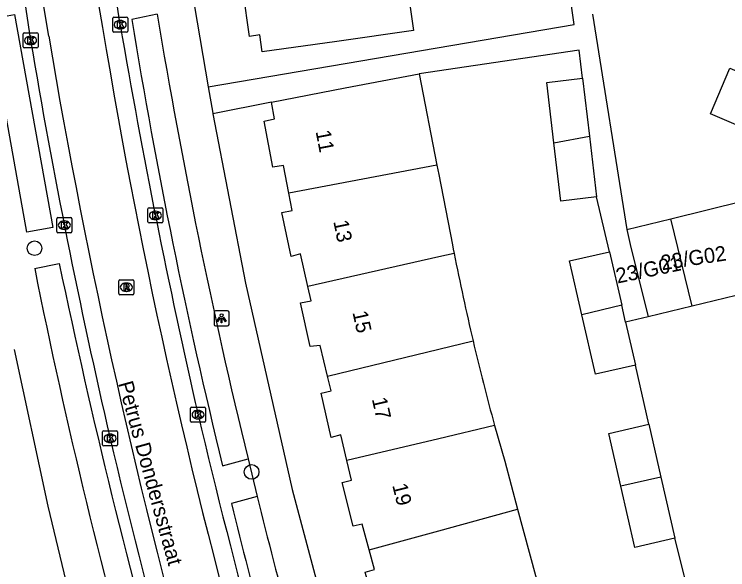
# Model space of a CAD drawing. Extents: x 162074 to 163034, y 381824 to 382557.
# Drawn here: x 162471.78 to 162519.21, y 382419.53 to 382456.46 of the extents above; entities that cross this region are included whole.
import ezdxf

# ---------------------------------------------------------------- set-up
doc = ezdxf.new("R2010")
doc.units = 0
for name, color, linetype in [('IMGEO_Boom', 7, 'Continuous'), ('IMGEO_Fietspad_gesloten', 7, 'Continuous'), ('IMGEO_Kolk', 7, 'Continuous'), ('IMGEO_Lichtpunt', 7, 'Continuous'), ('IMGEO_Openbare_ruimte_label', 7, 'Continuous'), ('IMGEO_Pand', 7, 'Continuous'), ('IMGEO_Pand_nummerreeks', 7, 'Continuous'), ('IMGEO_Rijbaan_lokaal_open', 7, 'Continuous'), ('IMGEO_Rioolput', 7, 'Continuous'), ('IMGEO_Voetpad_open', 7, 'Continuous')]:
    doc.layers.add(name, color=color, linetype=linetype)

msp = doc.modelspace()

# ---------------------------------------------------------------- linework, layer by layer
at = {"layer": 'IMGEO_Boom'}
for centre in [(162473.127, 382440.908), (162487.559, 382426.034)]:
    msp.add_circle(centre, 0.489, dxfattribs=at)
at = {"layer": 'IMGEO_Fietspad_gesloten'}
for points in [[(162478.823, 382455.767), (162478.345, 382458.898)], [(162472.383, 382457.868), (162472.865, 382454.723)]]:
    msp.add_lwpolyline(points, dxfattribs=at)
for centre, radius, start, end in [((162943.06, 382534.978), 470.946, 189.68292, 192.89954), ((162903.346, 382526.998), 436.506, 189.53075, 193.07246), ((162933.487, 382535.789), 461.805, 193.26276, 197.22955), ((162934.614, 382535.84), 468.966, 193.26067, 197.17201)]:
    msp.add_arc(centre, radius, start, end, dxfattribs=at)
at = {"layer": 'IMGEO_Kolk'}
for p, q in [((162478.322, 382455.341), (162478.322, 382456.193)), ((162478.397, 382456.267), (162479.249, 382456.267)), ((162478.81, 382456.047), (162478.835, 382456.047)), ((162479.323, 382456.193), (162479.323, 382455.341)), ((162472.364, 382454.297), (162472.364, 382455.149)), ((162472.439, 382455.223), (162473.291, 382455.223)), ((162473.365, 382455.149), (162473.365, 382454.297)), ((162479.249, 382455.267), (162478.397, 382455.267)), ((162478.833, 382455.487), (162478.808, 382455.487)), ((162472.852, 382455.003), (162472.877, 382455.003)), ((162473.291, 382454.223), (162472.439, 382454.223)), ((162472.875, 382454.443), (162472.85, 382454.443)), ((162480.664, 382442.663), (162480.664, 382443.515)), ((162480.739, 382443.589), (162481.591, 382443.589)), ((162481.152, 382443.369), (162481.177, 382443.369)), ((162481.665, 382443.515), (162481.665, 382442.663)), ((162474.607, 382442.014), (162474.607, 382442.866)), ((162474.682, 382442.94), (162475.534, 382442.94)), ((162475.095, 382442.72), (162475.12, 382442.72)), ((162475.608, 382442.866), (162475.608, 382442.014)), ((162481.175, 382442.809), (162481.15, 382442.809)), ((162481.591, 382442.589), (162480.739, 382442.589)), ((162475.534, 382441.94), (162474.682, 382441.94)), ((162475.118, 382442.16), (162475.093, 382442.16)), ((162483.498, 382429.417), (162483.498, 382430.269)), ((162483.573, 382430.343), (162484.425, 382430.343)), ((162483.986, 382430.123), (162484.011, 382430.123)), ((162484.499, 382430.269), (162484.499, 382429.417)), ((162484.009, 382429.563), (162483.984, 382429.563)), ((162484.425, 382429.343), (162483.573, 382429.343)), ((162477.651, 382427.842), (162477.651, 382428.694)), ((162477.726, 382428.768), (162478.578, 382428.768)), ((162478.139, 382428.548), (162478.164, 382428.548)), ((162478.652, 382428.694), (162478.652, 382427.842)), ((162478.578, 382427.768), (162477.726, 382427.768)), ((162478.162, 382427.988), (162478.137, 382427.988))]:
    msp.add_line(p, q, dxfattribs=at)
for points in [[(162478.322, 382455.341), (162478.322, 382456.193)], [(162478.397, 382456.267), (162479.249, 382456.267)], [(162479.323, 382456.193), (162479.323, 382455.341)], [(162478.643, 382455.967), (162478.766, 382455.967), (162478.766, 382455.816), (162478.896, 382455.967), (162479.06, 382455.967), (162478.914, 382455.816), (162479.067, 382455.567), (162478.915, 382455.567), (162478.83, 382455.731), (162478.766, 382455.664), (162478.766, 382455.567), (162478.643, 382455.567), (162478.643, 382455.967)], [(162472.364, 382454.297), (162472.364, 382455.149)], [(162472.439, 382455.223), (162473.291, 382455.223)], [(162473.365, 382455.149), (162473.365, 382454.297)], [(162479.249, 382455.267), (162478.397, 382455.267)], [(162472.685, 382454.923), (162472.808, 382454.923), (162472.808, 382454.772), (162472.938, 382454.923), (162473.102, 382454.923), (162472.956, 382454.772), (162473.109, 382454.523), (162472.957, 382454.523), (162472.872, 382454.687), (162472.808, 382454.62), (162472.808, 382454.523), (162472.685, 382454.523), (162472.685, 382454.923)], [(162473.291, 382454.223), (162472.439, 382454.223)], [(162480.664, 382442.663), (162480.664, 382443.515)], [(162480.739, 382443.589), (162481.591, 382443.589)], [(162480.985, 382443.289), (162481.108, 382443.289), (162481.108, 382443.138), (162481.238, 382443.289), (162481.402, 382443.289), (162481.256, 382443.138), (162481.409, 382442.889), (162481.257, 382442.889), (162481.172, 382443.053), (162481.108, 382442.986), (162481.108, 382442.889), (162480.985, 382442.889), (162480.985, 382443.289)], [(162481.665, 382443.515), (162481.665, 382442.663)], [(162474.607, 382442.014), (162474.607, 382442.866)], [(162474.682, 382442.94), (162475.534, 382442.94)], [(162475.608, 382442.866), (162475.608, 382442.014)], [(162474.928, 382442.64), (162475.051, 382442.64), (162475.051, 382442.489), (162475.181, 382442.64), (162475.345, 382442.64), (162475.199, 382442.489), (162475.352, 382442.24), (162475.2, 382442.24), (162475.115, 382442.404), (162475.051, 382442.337), (162475.051, 382442.24), (162474.928, 382442.24), (162474.928, 382442.64)], [(162481.591, 382442.589), (162480.739, 382442.589)], [(162475.534, 382441.94), (162474.682, 382441.94)], [(162483.498, 382429.417), (162483.498, 382430.269)], [(162483.573, 382430.343), (162484.425, 382430.343)], [(162483.819, 382430.043), (162483.942, 382430.043), (162483.942, 382429.892), (162484.072, 382430.043), (162484.236, 382430.043), (162484.09, 382429.892), (162484.243, 382429.643), (162484.091, 382429.643), (162484.006, 382429.807), (162483.942, 382429.74), (162483.942, 382429.643), (162483.819, 382429.643), (162483.819, 382430.043)], [(162484.499, 382430.269), (162484.499, 382429.417)], [(162484.425, 382429.343), (162483.573, 382429.343)], [(162477.651, 382427.842), (162477.651, 382428.694)], [(162477.726, 382428.768), (162478.578, 382428.768)], [(162477.972, 382428.468), (162478.095, 382428.468), (162478.095, 382428.317), (162478.225, 382428.468), (162478.389, 382428.468), (162478.243, 382428.317), (162478.396, 382428.068), (162478.244, 382428.068), (162478.159, 382428.232), (162478.095, 382428.165), (162478.095, 382428.068), (162477.972, 382428.068), (162477.972, 382428.468)], [(162478.652, 382428.694), (162478.652, 382427.842)], [(162478.578, 382427.768), (162477.726, 382427.768)]]:
    msp.add_lwpolyline(points, dxfattribs=at)
for centre, start, end in [((162478.399, 382456.191), 91.552, 178.448), ((162478.399, 382456.191), 91.552, 178.448), ((162479.247, 382456.191), 1.552, 88.448), ((162479.247, 382456.191), 1.552, 88.448), ((162472.441, 382455.147), 91.552, 178.448), ((162472.441, 382455.147), 91.552, 178.448), ((162473.289, 382455.147), 1.552, 88.448), ((162473.289, 382455.147), 1.552, 88.448), ((162478.399, 382455.343), 181.552, 268.448), ((162478.399, 382455.343), 181.552, 268.448), ((162479.247, 382455.343), 271.552, 358.448), ((162479.247, 382455.343), 271.552, 358.448), ((162472.441, 382454.299), 181.552, 268.448), ((162472.441, 382454.299), 181.552, 268.448), ((162473.289, 382454.299), 271.552, 358.448), ((162473.289, 382454.299), 271.552, 358.448), ((162480.741, 382443.513), 91.552, 178.448), ((162480.741, 382443.513), 91.552, 178.448), ((162481.589, 382443.513), 1.552, 88.448), ((162481.589, 382443.513), 1.552, 88.448), ((162474.684, 382442.864), 91.552, 178.448), ((162474.684, 382442.864), 91.552, 178.448), ((162475.532, 382442.864), 1.552, 88.448), ((162475.532, 382442.864), 1.552, 88.448), ((162480.741, 382442.665), 181.552, 268.448), ((162480.741, 382442.665), 181.552, 268.448), ((162481.589, 382442.665), 271.552, 358.448), ((162481.589, 382442.665), 271.552, 358.448), ((162474.684, 382442.016), 181.552, 268.448), ((162474.684, 382442.016), 181.552, 268.448), ((162475.532, 382442.016), 271.552, 358.448), ((162475.532, 382442.016), 271.552, 358.448), ((162483.575, 382430.267), 91.552, 178.448), ((162483.575, 382430.267), 91.552, 178.448), ((162484.423, 382430.267), 1.552, 88.448), ((162484.423, 382430.267), 1.552, 88.448), ((162483.575, 382429.419), 181.552, 268.448), ((162483.575, 382429.419), 181.552, 268.448), ((162484.423, 382429.419), 271.552, 358.448), ((162484.423, 382429.419), 271.552, 358.448), ((162477.728, 382428.692), 91.552, 178.448), ((162477.728, 382428.692), 91.552, 178.448), ((162478.576, 382428.692), 1.552, 88.448), ((162478.576, 382428.692), 1.552, 88.448), ((162477.728, 382427.844), 181.552, 268.448), ((162477.728, 382427.844), 181.552, 268.448), ((162478.576, 382427.844), 271.552, 358.448), ((162478.576, 382427.844), 271.552, 358.448)]:
    msp.add_arc(centre, 0.0765, start, end, dxfattribs=at)
for centre, major_axis, ratio, start_param, end_param in [((162478.809, 382455.767), (-0.387, 0.002), 0.722429, 4.712389, 7.853982), ((162478.834, 382455.767), (-0.39, 0.002), 0.717154, 1.570796, 4.712389), ((162472.851, 382454.723), (-0.387, 0.002), 0.722429, 4.712389, 7.853982), ((162472.876, 382454.723), (-0.39, 0.002), 0.717154, 1.570796, 4.712389), ((162481.151, 382443.089), (-0.387, 0.002), 0.722429, 4.712389, 7.853982), ((162481.176, 382443.089), (-0.39, 0.002), 0.717154, 1.570796, 4.712389), ((162475.094, 382442.44), (-0.387, 0.002), 0.722429, 4.712389, 7.853982), ((162475.119, 382442.44), (-0.39, 0.002), 0.717154, 1.570796, 4.712389), ((162483.985, 382429.843), (-0.387, 0.002), 0.722429, 4.712389, 7.853982), ((162484.01, 382429.843), (-0.39, 0.002), 0.717154, 1.570796, 4.712389), ((162478.138, 382428.268), (-0.387, 0.002), 0.722429, 4.712389, 7.853982), ((162478.163, 382428.268), (-0.39, 0.002), 0.717154, 1.570796, 4.712389)]:
    msp.add_ellipse(centre, major_axis=major_axis, ratio=ratio, start_param=start_param, end_param=end_param, dxfattribs=at)
at = {"layer": 'IMGEO_Lichtpunt'}
for p, q in [((162485.06, 382436.65), (162485.06, 382435.843)), ((162485.06, 382436.65), (162485.06, 382435.843)), ((162485.962, 382436.745), (162485.154, 382436.745)), ((162485.962, 382436.745), (162485.154, 382436.745)), ((162486.056, 382435.843), (162486.056, 382436.65)), ((162486.056, 382435.843), (162486.056, 382436.65)), ((162485.154, 382435.749), (162485.962, 382435.749)), ((162485.154, 382435.749), (162485.962, 382435.749))]:
    msp.add_line(p, q, dxfattribs=at)
for points in [[(162485.434, 382436.314), (162485.473, 382436.286), (162485.285, 382436.024), (162485.247, 382436.051), (162485.434, 382436.314)], [(162485.536, 382436.266), (162485.583, 382436.266), (162485.583, 382435.944), (162485.536, 382435.944), (162485.536, 382436.266)], [(162485.646, 382436.286), (162485.684, 382436.313), (162485.871, 382436.051), (162485.832, 382436.023), (162485.646, 382436.286)]]:
    msp.add_lwpolyline(points, dxfattribs=at)
msp.add_circle((162485.559, 382436.448), 0.0994, dxfattribs=at)
for centre, start, end in [((162485.154, 382436.65), 90, 180), ((162485.154, 382436.65), 90, 180), ((162485.962, 382436.65), 0, 90), ((162485.962, 382436.65), 0, 90), ((162485.154, 382435.843), 180, 270), ((162485.154, 382435.843), 180, 270), ((162485.962, 382435.843), 270, 0), ((162485.962, 382435.843), 270, 360)]:
    msp.add_arc(centre, 0.0946, start, end, dxfattribs=at)
at = {"layer": 'IMGEO_Pand'}
for points in [[(162497.456, 382461.44), (162498.317, 382455.386), (162493.216, 382454.661), (162488.265, 382453.957), (162488.104, 382455.085), (162487.413, 382454.987), (162486.987, 382457.985), (162487.713, 382458.088), (162487.438, 382460.022)], [(162518.056, 382449.845), (162519.344, 382452.87), (162522.461, 382451.542), (162521.173, 382448.518), (162518.056, 382449.845)], [(162488.875, 382450.607), (162493.784, 382451.559), (162498.696, 382452.511)], [(162498.696, 382452.511), (162499.879, 382446.434)], [(162507.654, 382447.908), (162507.176, 382451.925), (162509.556, 382452.208)], [(162509.556, 382452.208), (162510.015, 382448.355)], [(162490.029, 382444.567), (162489.679, 382446.405), (162488.969, 382446.288), (162488.391, 382449.35), (162489.081, 382449.507), (162488.875, 382450.607)], [(162507.654, 382447.908), (162510.015, 382448.355)], [(162510.015, 382448.355), (162510.496, 382444.316)], [(162510.496, 382444.316), (162508.115, 382444.032), (162507.654, 382447.908)], [(162499.879, 382446.434), (162490.029, 382444.567)], [(162499.879, 382446.434), (162500, 382445.814), (162500.91, 382441.14), (162500.965, 382440.853), (162501.021, 382440.567)], [(162491.298, 382438.362), (162490.806, 382440.532), (162490.185, 382440.365), (162489.567, 382443.277), (162490.247, 382443.424), (162490.029, 382444.567)], [(162515.42, 382442.864), (162520.267, 382444.049)], [(162512.494, 382442.149), (162515.42, 382442.864)], [(162516.84, 382437.056), (162515.42, 382442.864)], [(162512.494, 382442.149), (162512.735, 382441.162), (162513.913, 382436.341)], [(162501.021, 382440.567), (162500, 382440.335), (162491.298, 382438.362)], [(162509.508, 382436.486), (162508.69, 382440.07), (162511.35, 382440.677)], [(162511.35, 382440.677), (162512.16, 382437.126)], [(162492.611, 382432.407), (162492.121, 382434.439), (162491.461, 382434.382), (162490.803, 382437.273), (162491.512, 382437.42), (162491.298, 382438.362)], [(162519.767, 382437.772), (162516.84, 382437.056)], [(162512.16, 382437.126), (162509.508, 382436.486)], [(162512.42, 382435.988), (162512.16, 382437.126)], [(162516.84, 382437.056), (162513.913, 382436.341)], [(162513.077, 382433.142), (162510.41, 382432.534), (162509.508, 382436.486)], [(162512.42, 382435.988), (162513.077, 382433.142)], [(162492.611, 382432.407), (162500, 382434.191), (162502.279, 382434.741)], [(162493.896, 382426.799), (162493.497, 382428.495), (162492.847, 382428.328), (162492.178, 382431.27), (162492.849, 382431.417), (162492.611, 382432.407)], [(162503.709, 382429.122), (162500, 382428.244), (162493.896, 382426.799)], [(162503.709, 382429.122), (162504.382, 382426.74), (162505.243, 382423.55)], [(162512.11, 382425.084), (162511.309, 382428.595), (162513.969, 382429.202)], [(162513.969, 382429.202), (162514.771, 382425.69)], [(162495.369, 382420.863), (162494.903, 382422.571), (162494.312, 382422.434), (162493.584, 382425.336), (162494.204, 382425.493), (162493.896, 382426.799)], [(162514.771, 382425.69), (162512.11, 382425.084)], [(162514.771, 382425.69), (162515.698, 382421.627)], [(162515.698, 382421.627), (162513.037, 382421.02), (162512.11, 382425.084)], [(162495.369, 382420.863), (162500, 382422.123), (162505.243, 382423.55)], [(162505.243, 382423.55), (162506.849, 382417.601)], [(162496.995, 382414.795), (162496.468, 382416.646), (162495.898, 382416.478), (162495.1, 382419.371), (162495.73, 382419.539), (162495.369, 382420.863)]]:
    msp.add_lwpolyline(points, dxfattribs=at)
for centre, radius, start, end in [((162658.573, 382471.538), 160.567, 191.12125, 193.2482), ((162660.64, 382472.051), 162.697, 193.25732, 195.2993)]:
    msp.add_arc(centre, radius, start, end, dxfattribs=at)
at = {"layer": 'IMGEO_Rijbaan_lokaal_open'}
for points in [[(162477.114, 382458.653), (162477.649, 382455.588)], [(162474.069, 382455.011), (162473.573, 382458.052)], [(162513.913, 382436.341), (162512.42, 382435.988)], [(162513.969, 382429.202), (162513.077, 382433.142)], [(162516.953, 382416.629), (162515.698, 382421.627)]]:
    msp.add_lwpolyline(points, dxfattribs=at)
for centre, radius, start, end in [((162879.668, 382521.72), 407.422, 189.34153, 202.81359), ((162907.131, 382527.984), 439.167, 189.56478, 195.66698)]:
    msp.add_arc(centre, radius, start, end, dxfattribs=at)
at = {"layer": 'IMGEO_Rioolput'}
for p, q in [((162478.73, 382437.886), (162478.73, 382438.738)), ((162478.805, 382438.812), (162479.657, 382438.812)), ((162479.218, 382438.592), (162479.243, 382438.592)), ((162479.731, 382438.738), (162479.731, 382437.886)), ((162479.241, 382438.032), (162479.216, 382438.032)), ((162479.657, 382437.812), (162478.805, 382437.812))]:
    msp.add_line(p, q, dxfattribs=at)
for points in [[(162478.73, 382437.886), (162478.73, 382438.738)], [(162478.805, 382438.812), (162479.657, 382438.812)], [(162479.319, 382438.51), (162479.067, 382438.512), (162479.067, 382438.112)], [(162479.245, 382438.431), (162479.191, 382438.431), (162479.191, 382438.35)], [(162479.731, 382438.738), (162479.731, 382437.886)], [(162479.067, 382438.112), (162479.191, 382438.112), (162479.191, 382438.274), (162479.202, 382438.274)], [(162479.191, 382438.35), (162479.243, 382438.35)], [(162479.249, 382438.245), (162479.32, 382438.112), (162479.46, 382438.112), (162479.395, 382438.238)], [(162479.657, 382437.812), (162478.805, 382437.812)]]:
    msp.add_lwpolyline(points, dxfattribs=at)
for centre, radius, start, end in [((162478.807, 382438.736), 0.0765, 91.552, 178.448), ((162478.807, 382438.736), 0.0765, 91.552, 178.448), ((162479.251, 382438.335), 0.0964, 77.0061, 93.1865), ((162479.265, 382438.392), 0.0378, 276.6634, 79.6772), ((162479.318, 382438.4), 0.109, 350.3612, 89.416), ((162479.655, 382438.736), 0.0765, 1.552, 88.448), ((162479.655, 382438.736), 0.0765, 1.552, 88.448), ((162479.201, 382438.221), 0.0533, 26.0293, 88.6989), ((162479.227, 382438.539), 0.19, 274.7715, 282.9687), ((162479.316, 382438.4), 0.112, 277.5842, 350.9817), ((162479.3, 382438.185), 0.108, 29.5134, 73.7905), ((162478.807, 382437.888), 0.0765, 181.552, 268.448), ((162478.807, 382437.888), 0.0765, 181.552, 268.448), ((162479.655, 382437.888), 0.0765, 271.552, 358.448), ((162479.655, 382437.888), 0.0765, 271.552, 358.448)]:
    msp.add_arc(centre, radius, start, end, dxfattribs=at)
for centre, major_axis, ratio, start_param, end_param in [((162479.217, 382438.312), (-0.387, 0.002), 0.722429, 4.712389, 7.853982), ((162479.242, 382438.312), (-0.39, 0.002), 0.717154, 1.570796, 4.712389)]:
    msp.add_ellipse(centre, major_axis=major_axis, ratio=ratio, start_param=start_param, end_param=end_param, dxfattribs=at)
at = {"layer": 'IMGEO_Voetpad_open'}
for points in [[(162492.214, 382499.445), (162479.372, 382488.893), (162482.853, 382462.333), (162484.672, 382451.644)], [(162484.672, 382451.644), (162509.008, 382455.786), (162508.618, 382458.428)], [(162474.352, 382442.289), (162472.626, 382441.979), (162470.076, 382456.144), (162471.802, 382456.455), (162474.352, 382442.289)], [(162481.28, 382456.471), (162479.597, 382456.106)], [(162510.228, 382456.466), (162512.494, 382442.149)], [(162509.556, 382452.208), (162509.333, 382454.078), (162498.696, 382452.511)], [(162484.672, 382451.644), (162484.973, 382449.878), (162484.978, 382449.852)], [(162488.875, 382450.607), (162484.978, 382449.852)], [(162484.978, 382449.852), (162487.161, 382438.591), (162490.255, 382424.862), (162494.881, 382407.482)], [(162511.35, 382440.677), (162510.496, 382444.316)], [(162473.136, 382439.556), (162474.772, 382439.894)], [(162471.766, 382434.181), (162474.011, 382423.75), (162475.605, 382417.116), (162480.443, 382399.863)], [(162485.631, 382426.442), (162487.32, 382426.895)], [(162487.32, 382426.895), (162487.935, 382424.405)], [(162487.935, 382424.405), (162486.22, 382423.93)]]:
    msp.add_lwpolyline(points, dxfattribs=at)
for centre, radius, start, end in [((162881.817, 382522.864), 406.002, 189.41174, 193.67269), ((162857.774, 382517.586), 383.142, 189.23374, 193.76178), ((162926.284, 382534.166), 461.249, 191.7935, 195.73087), ((162859.501, 382516.933), 394.037, 191.32481, 195.95494), ((162803.089, 382501.222), 324.381, 193.69839, 196.83055), ((162761.299, 382491.006), 283.139, 193.70377, 197.30271)]:
    msp.add_arc(centre, radius, start, end, dxfattribs=at)

# ---------------------------------------------------------------- texts
at = {"layer": 'IMGEO_Openbare_ruimte_label'}
msp.add_text('Petrus Dondersstraat', height=1, rotation=285.426, dxfattribs=at).set_placement((162478.678, 382431.921))
at = {"layer": 'IMGEO_Pand_nummerreeks'}
for s, rotation, p in [('11', 280.8185, (162491.811, 382448.67)), ('13', 281.5589, (162492.986, 382442.69)), ('23/G02', 8.7462, (162514.84, 382439.437)), ('23/G01', 11.6894, (162511.885, 382438.559)), ('15', 282.4314, (162494.258, 382436.645)), ('17', 282.9099, (162495.545, 382430.883)), ('19', 283.9341, (162496.901, 382425.15))]:
    msp.add_text(s, height=1, rotation=rotation, dxfattribs=at).set_placement(p)

doc.saveas('drawing.dxf')
